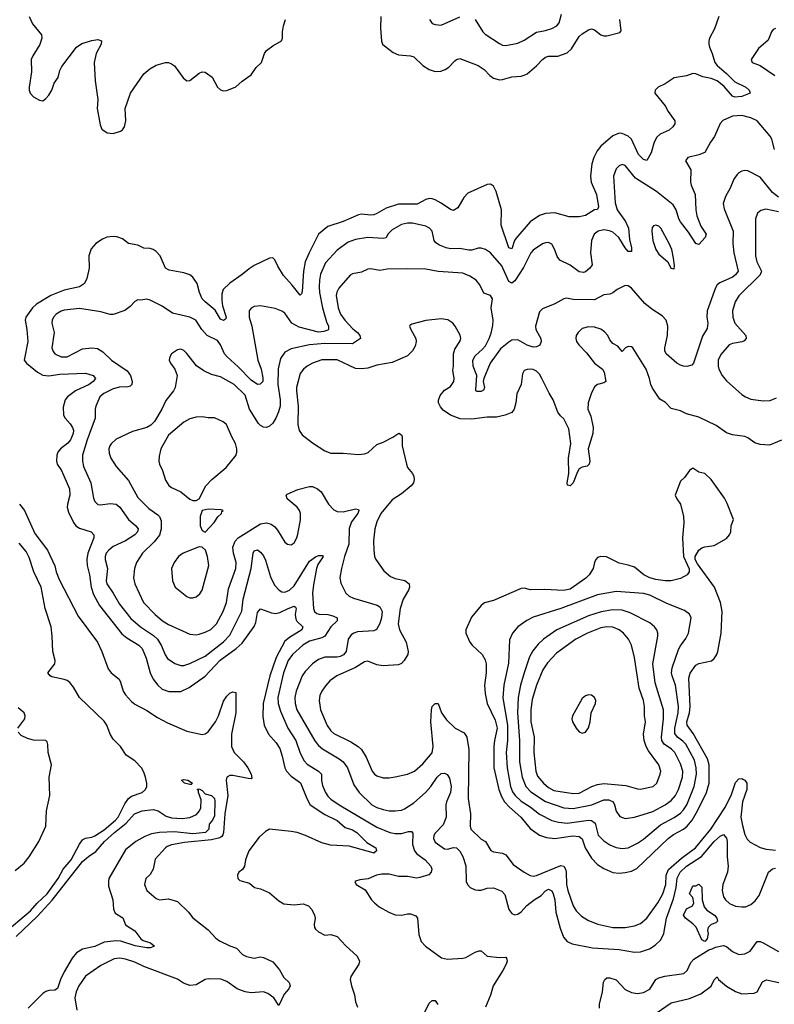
# Model space of a CAD drawing. Header units: inches. Extents: x 1834610 to 2027685, y 642842 to 774116.
# Tile 477 of 632: x 1952580 to 1957502, y 742149 to 748570. Entities that reach past the tile are written whole.
import ezdxf

# ---------------------------------------------------------------- set-up
doc = ezdxf.new("R2010")
doc.units = ezdxf.units.IN
doc.header["$MEASUREMENT"] = 0
doc.layers.add('B9754', color=7, linetype='Continuous')

msp = doc.modelspace()

# ---------------------------------------------------------------- linework, layer by layer
at = {"layer": 'B9754', "color": 5}
for points, elevation in [([(1957141, 748590), (1957111.7, 748510), (1957079.4, 748450), (1957075.5, 748430), (1957074.2, 748410), (1957079.8, 748390), (1957097.8, 748350), (1957115.2, 748290), (1957130, 748270.2), (1957190, 748219.2), (1957244.2, 748164.2), (1957315.6, 748130), (1957338.9, 748110), (1957345.5, 748090), (1957290, 748067.8), (1957243.8, 748063.8), (1957228.7, 748070), (1957174.8, 748134.8), (1957130, 748169.9), (1957090, 748185.4), (1957037.1, 748197), (1956990, 748217.3), (1956970, 748218.8), (1956930, 748204.2), (1956850, 748189.7), (1956790, 748151.1), (1956743.8, 748130), (1956726, 748110), (1956723.1, 748090), (1956790, 748008.5), (1956810.2, 747970), (1956852.8, 747910), (1956853.7, 747890), (1956841.2, 747870), (1956816.5, 747850), (1956757, 747823), (1956735.6, 747804.4), (1956718.5, 747770), (1956698.1, 747701.9), (1956670, 747652), (1956650, 747657.4), (1956615.8, 747690), (1956570, 747790.8), (1956548.2, 747810), (1956510, 747827.3), (1956490, 747829), (1956450, 747812.3), (1956370, 747743.9), (1956346.2, 747713.9), (1956324.1, 747670), (1956311.9, 747630), (1956303.7, 747550), (1956307.2, 747510), (1956341.4, 747430), (1956355.6, 747350), (1956348.5, 747331.5), (1956330, 747328.8), (1956270, 747291.8), (1956230, 747284.1), (1956164.5, 747284.5), (1956070, 747309.8), (1956010, 747305), (1955970, 747293.8), (1955910, 747251.4), (1955816.8, 747143.2), (1955807.3, 747130), (1955790, 747074.7), (1955770, 747082), (1955767.5, 747087.5), (1955721.2, 747230), (1955722.4, 747330), (1955687.9, 747450), (1955670, 747484.7), (1955650, 747496), (1955630, 747494), (1955502.5, 747437.6), (1955476.8, 747410), (1955437.2, 747342.8), (1955410, 747324.8), (1955390, 747331.5), (1955330, 747373.3), (1955290, 747394.8), (1955270, 747401.7), (1955250, 747402.6), (1955230, 747397.4), (1955172.9, 747367.2), (1955050, 747367.1), (1954970, 747341.5), (1954910, 747304.9), (1954890, 747297.4), (1954870, 747294.7), (1954810, 747300.7), (1954790, 747297.4), (1954690, 747254.4), (1954590, 747220.8), (1954528.6, 747171.4), (1954467.2, 747050), (1954442.1, 746990), (1954432.1, 746930), (1954422.5, 746797.5), (1954418.3, 746781.7), (1954410, 746772.3), (1954358.1, 746838.1), (1954300.7, 746900.7), (1954262.6, 746962.6), (1954244, 747004), (1954230, 747017), (1954210, 747015.1), (1954110, 746966.9), (1954075.6, 746944.4), (1954031.9, 746908.1), (1953950, 746852.4), (1953907.7, 746810), (1953897.6, 746782.4), (1953898.3, 746738.3), (1953903, 746703), (1953927.4, 746630), (1953922.3, 746617.7), (1953910, 746607.7), (1953890, 746616.9), (1953854.7, 746674.7), (1953788.6, 746730), (1953770.9, 746750), (1953752.7, 746790), (1953738, 746850), (1953710, 746889.7), (1953690, 746905.8), (1953650, 746919), (1953555.4, 746935.4), (1953530, 746949.7), (1953495.4, 747030), (1953470, 747057.6), (1953450, 747071.2), (1953430, 747078.3), (1953390, 747079.8), (1953350, 747099.4), (1953290, 747109.8), (1953250, 747139.8), (1953214.2, 747154.3), (1953190, 747156.3), (1953148.8, 747151.2), (1953120.7, 747139.3), (1953077.1, 747110), (1953045.1, 747074.9), (1953030.3, 747030), (1953032.9, 746950), (1953017.1, 746882.9), (1953002.6, 746850), (1952970, 746828.2), (1952870, 746806.5), (1952782.8, 746770), (1952690, 746715.2), (1952662.5, 746690), (1952620.2, 746630), (1952616.5, 746610), (1952627.2, 746550), (1952633.2, 746470), (1952608.8, 746350), (1952624.9, 746330), (1952696.9, 746270), (1952730.9, 746250.9), (1952770, 746247.6), (1952841.5, 746258.5), (1953010, 746264), (1953059.6, 746250), (1953074.2, 746230), (1953058.9, 746210), (1953032.7, 746190), (1952943, 746150), (1952891.6, 746110), (1952876.4, 746090), (1952862.9, 746042.9), (1952866.4, 745990), (1952875.9, 745970), (1952910, 745933.8), (1952925.1, 745910), (1952930.1, 745890), (1952928.3, 745870), (1952910.1, 745830), (1952892.9, 745807.1), (1952845, 745770), (1952828.4, 745750), (1952821.1, 745730), (1952819.7, 745690), (1952825, 745670), (1952851.9, 745630), (1952905, 745510), (1952907.2, 745470), (1952890.9, 745410), (1952890.1, 745390), (1952898, 745358), (1952931, 745290), (1952946, 745270), (1952970, 745253), (1953046.5, 745230), (1953063.2, 745210), (1953062.3, 745190), (1953023.6, 745090), (1953017.5, 745050), (1953020.1, 745010), (1953034.6, 744950), (1953046, 744870), (1953060.7, 744820.7), (1953099.8, 744750), (1953245.3, 744565.3), (1953277.6, 744537.6), (1953356.9, 744490), (1953377.6, 744470), (1953405.4, 744405.4), (1953430.8, 744310), (1953450, 744269.1), (1953480.6, 744230), (1953510, 744204.6), (1953551.8, 744188.2), (1953630, 744189.4), (1953684.7, 744215.3), (1953790, 744287.9), (1953886.6, 744393.4), (1953991.2, 744470), (1954030, 744503.9), (1954110, 744612.4), (1954121.2, 744638.8), (1954130, 744704), (1954150, 744727.2), (1954222.2, 744702.2), (1954250, 744698.1), (1954276.6, 744703.4), (1954330, 744730.6), (1954370, 744744.7), (1954379.1, 744739.1), (1954383.2, 744730), (1954377.7, 744690), (1954380.7, 744660.7), (1954387.2, 744647.2), (1954425.8, 744610), (1954419.2, 744590), (1954338.7, 744541.3), (1954310, 744517.4), (1954253.8, 744410), (1954211.6, 744290), (1954168.8, 744110), (1954165.3, 744025.3), (1954174.1, 743970), (1954202, 743910), (1954253.3, 743853.2), (1954276.4, 743816.4), (1954292.9, 743767.1), (1954310.1, 743690.1), (1954319.8, 743670), (1954350, 743636.8), (1954412.4, 743592.4), (1954452.8, 743490), (1954475.5, 743450), (1954570, 743387.4), (1954650, 743346.4), (1954702.4, 743302.4), (1954750, 743286.3), (1954778.8, 743270), (1954844.5, 743204.4), (1954903, 743170), (1954907.3, 743150), (1954890, 743135.1), (1954884.5, 743135.5), (1954730, 743180.5), (1954606.5, 743186.5), (1954550, 743201.4), (1954444.7, 743250), (1954390, 743268.4), (1954350, 743276.5), (1954210, 743290.9), (1954184.2, 743275.8), (1954141, 743239), (1954074.6, 743150), (1954053.8, 743090), (1954046.7, 743050), (1954032.9, 743027.1), (1954008.2, 743010), (1954001.6, 742990), (1954002, 742970), (1954015.9, 742955.9), (1954079.3, 742939.3), (1954110.5, 742910.5), (1954150, 742902), (1954210, 742874.9), (1954270, 742823.6), (1954303.2, 742803.2), (1954370, 742797.8), (1954430, 742803.5), (1954464.2, 742790), (1954486.3, 742766.3), (1954502.5, 742730), (1954506.8, 742710), (1954499.7, 742670), (1954502.7, 742650), (1954510, 742638.3), (1954530, 742620.9), (1954570, 742600.4), (1954610, 742603.6), (1954650, 742591.8), (1954706.7, 742530), (1954781.5, 742461.5), (1954796.5, 742430), (1954793.1, 742410), (1954740.9, 742330), (1954734.6, 742310), (1954743.2, 742270), (1954764.2, 742210), (1954770, 742164), (1954782.9, 742130)], 420), ([(1952641.7, 748590), (1952662.8, 748542.8), (1952721.3, 748470), (1952723.7, 748450), (1952711.3, 748408.7), (1952665.1, 748334.9), (1952654.3, 748310), (1952656.5, 748230), (1952641.6, 748130), (1952641.3, 748110), (1952648.4, 748090), (1952670, 748066.4), (1952710, 748045.5), (1952730, 748041.6), (1952750, 748054.9), (1952770, 748077.6), (1952788.6, 748110), (1952805.1, 748154.9), (1952830, 748193.4), (1952842, 748238), (1952854.9, 748265.1), (1952950.8, 748390), (1952985.8, 748414.2), (1953050, 748434.8), (1953090, 748439.7), (1953112.5, 748432.5), (1953112, 748410), (1953079, 748350), (1953064.7, 748290), (1953071.3, 748170), (1953090.2, 748050), (1953085, 747990), (1953103.8, 747883.8), (1953115.3, 747855.3), (1953150, 747832.4), (1953190, 747826.8), (1953236.8, 747843.2), (1953250, 747852.2), (1953263.1, 747870), (1953272.8, 747910), (1953266.9, 747990), (1953301.6, 748090), (1953390, 748215.8), (1953429.4, 748250), (1953470, 748272.7), (1953530, 748290.5), (1953550, 748290.4), (1953570, 748281.6), (1953590, 748268.2), (1953646.5, 748190), (1953670, 748171.8), (1953690, 748173.1), (1953750, 748220.9), (1953770, 748230.3), (1953790, 748228.2), (1953835, 748195), (1953870.3, 748130), (1953890, 748111.8), (1953910, 748105.2), (1953932, 748108), (1953989, 748131), (1954030, 748168.7), (1954089.8, 748210.2), (1954122, 748258), (1954157.4, 748290), (1954177.7, 748350), (1954190, 748368.9), (1954230, 748398.9), (1954288.5, 748431.5), (1954295, 748450), (1954294, 748490), (1954299.9, 748530), (1954314, 748570)], 420), ([(1954936.5, 748590), (1954933.8, 748513.8), (1954939.1, 748430), (1954947.3, 748410), (1954958.4, 748398.4), (1955015.9, 748355.9), (1955050, 748340.3), (1955130, 748334.4), (1955150, 748328.1), (1955210.3, 748270), (1955250, 748244.7), (1955290, 748231.1), (1955326.3, 748233.7), (1955355.7, 748244.3), (1955379.7, 748260.3), (1955418.3, 748301.7), (1955430, 748310.3), (1955450, 748316), (1955571.4, 748271.4), (1955610, 748245.4), (1955645.8, 748205.8), (1955670, 748188.1), (1955710, 748178.1), (1955730, 748179.2), (1955790, 748196.6), (1955850, 748201.1), (1955870, 748207.6), (1955890, 748217.6), (1955950, 748269.1), (1955989.3, 748310.7), (1956010, 748325.2), (1956030, 748331.7), (1956090, 748332.9), (1956150, 748354.4), (1956180.4, 748379.6), (1956230, 748459.6), (1956250, 748478.5), (1956290, 748504.6), (1956310, 748510.3), (1956330, 748504.4), (1956370, 748470.4), (1956390, 748464.4), (1956410, 748465.3), (1956494.5, 748485.5), (1956503.2, 748496.8), (1956494, 748570)], 420), ([(1955252.2, 748570), (1955270, 748544.9), (1955290, 748537.6), (1955330, 748534.9), (1955450, 748587.6)], 440), ([(1955551.9, 748571.9), (1955602, 748490), (1955616, 748476), (1955710, 748413.6), (1955730, 748404.4), (1955750, 748402), (1955830, 748416.9), (1955870, 748436), (1955950, 748488.7), (1956010, 748498.6), (1956050, 748512.3), (1956083.1, 748530), (1956099.5, 748550), (1956114, 748606)], 440), ([(1957510, 748511.3), (1957494.6, 748505.4), (1957483, 748490), (1957462.8, 748437.2), (1957399, 748381), (1957351, 748310), (1957358, 748290), (1957410, 748270.4), (1957505.7, 748205.7)], 440), ([(1957502.8, 747722.8), (1957486.8, 747790), (1957475.5, 747810), (1957390, 747910.8), (1957350, 747930.7), (1957290, 747945.6), (1957230, 747940.3), (1957167.3, 747912.7), (1957148.2, 747891.8), (1957112.8, 747807.2), (1957085.3, 747770), (1957050, 747703.6), (1957010, 747687.3), (1956938, 747670), (1956922, 747650), (1956957.6, 747590), (1956955.6, 747510), (1956958.9, 747490), (1956985.3, 747430), (1956990.6, 747330.6), (1956997.6, 747290), (1957023.2, 747223.2), (1957058.9, 747170), (1957052, 747150), (1957010, 747103.7), (1956990, 747109.6), (1956943.5, 747183.5), (1956890, 747252.3), (1956880.2, 747270), (1956863, 747330), (1956842.9, 747362.9), (1956734, 747450), (1956597.1, 747537), (1956530, 747618.3), (1956510, 747625.4), (1956490, 747616.4), (1956470, 747596.3), (1956452.4, 747550), (1956464.2, 747375.9), (1956478.3, 747330), (1956532.6, 747252.6), (1956551.2, 747210), (1956557.1, 747137.1), (1956570, 747081), (1956570, 747059), (1956550, 747057.7), (1956530, 747081.8), (1956488.9, 747148.9), (1956450, 747183), (1956426.4, 747193.6), (1956390, 747199.9), (1956352.4, 747190), (1956326.9, 747170), (1956309.4, 747130), (1956304.1, 747050), (1956315, 746970), (1956299, 746950), (1956270, 746926.4), (1956257.9, 746922.1), (1956230, 746924.7), (1956170, 746968.4), (1956102.5, 747002.5), (1956084.9, 747024.9), (1956070, 747069.3), (1956050, 747105.1), (1956030, 747116.4), (1956010, 747114.5), (1955990, 747107.1), (1955930, 747067.3), (1955913.8, 747050), (1955866.8, 746953.2), (1955810, 746866.8), (1955790, 746850.8), (1955770, 746861.5), (1955724.1, 746964.1), (1955650, 747049.7), (1955618, 747070), (1955590, 747079.1), (1955570, 747079.8), (1955530, 747067.4), (1955510, 747066.2), (1955450, 747077), (1955390, 747076.4), (1955362.1, 747082.1), (1955318.4, 747098.4), (1955294.2, 747114.2), (1955283.7, 747130), (1955269.8, 747190), (1955253.5, 747210), (1955230, 747223.5), (1955142, 747242), (1955110, 747241.9), (1955070, 747233.4), (1955010, 747199.8), (1954981.1, 747170), (1954970, 747146.6), (1954950, 747142), (1954850, 747149), (1954770, 747136.4), (1954722.2, 747117.8), (1954650, 747067.7), (1954574.9, 746985.1), (1954541.9, 746910), (1954534.5, 746870), (1954533, 746827), (1954535.6, 746790), (1954555.1, 746690), (1954580.2, 746600.2), (1954593.4, 746570), (1954595, 746550), (1954590, 746545.5), (1954564.8, 746535.2), (1954530, 746532.5), (1954403.8, 746563.8), (1954355.8, 746590), (1954310, 746655.8), (1954290, 746669.7), (1954246.7, 746686.7), (1954150, 746703.5), (1954110, 746698.7), (1954090, 746689.4), (1954076.4, 746670), (1954076.9, 746630), (1954094, 746570), (1954133.8, 746350), (1954154.4, 746290), (1954165, 746235), (1954165, 746210), (1954148.2, 746191.8), (1954130, 746191.6), (1954090, 746219), (1954005.1, 746305.1), (1953933, 746370), (1953916.3, 746390), (1953890, 746449.7), (1953870, 746477.7), (1953803.1, 746510), (1953768.7, 746548.7), (1953728.3, 746610), (1953690.5, 746630.5), (1953576.5, 746656.5), (1953510, 746701.6), (1953430, 746740.9), (1953410, 746746.6), (1953370, 746740.9), (1953350, 746742.7), (1953330, 746732.3), (1953300.5, 746699.5), (1953266.3, 746673.7), (1953190, 746647.6), (1953170, 746647.8), (1953110, 746664), (1952970, 746685.4), (1952870, 746675.8), (1952850, 746669.8), (1952817.8, 746650), (1952800.2, 746630), (1952791.3, 746610), (1952790.2, 746590), (1952803.9, 746530), (1952789.4, 746430), (1952795.2, 746410), (1952810, 746390.3), (1952850, 746371.1), (1952888.7, 746370), (1952990, 746422.7), (1953050.4, 746430.4), (1953086.3, 746426.3), (1953122.6, 746402.6), (1953178.4, 746350), (1953280.7, 746280.7), (1953302.8, 746250), (1953314.2, 746210), (1953311.6, 746190), (1953300.2, 746179.8), (1953285.2, 746174.8), (1953230, 746172.2), (1953190, 746161.3), (1953127.6, 746132.4), (1953102.2, 746110), (1953075.8, 746050), (1953071.4, 746030), (1953071.2, 745970), (1953019.2, 745830), (1952989.4, 745730), (1952989.4, 745690), (1952996.2, 745656.2), (1953043.5, 745550), (1953061.8, 745450), (1953070, 745426.7), (1953090, 745408.9), (1953106.1, 745406.1), (1953170, 745414.5), (1953210, 745409.4), (1953234, 745390), (1953289.2, 745309.3), (1953336.5, 745270), (1953352.4, 745250), (1953349.2, 745230), (1953330.2, 745210), (1953270, 745171.3), (1953190, 745133.5), (1953160.3, 745110), (1953143.9, 745090), (1953136.9, 745070), (1953136.5, 745050), (1953151.8, 744990), (1953143.5, 744910), (1953148.6, 744890), (1953189.4, 744830), (1953230, 744757.6), (1953304.8, 744664.8), (1953367.6, 744610), (1953452.9, 744552.9), (1953477.7, 744530), (1953505.7, 744485.7), (1953527.7, 744427.7), (1953544.8, 744404.8), (1953591.6, 744371.6), (1953630, 744358.2), (1953650, 744358.8), (1953690, 744371.6), (1953790, 744419.5), (1953910, 744512.5), (1953950, 744555.6), (1954027.8, 744712.2), (1954038.1, 744790), (1954089.9, 744990), (1954103.7, 745090), (1954110, 745106), (1954130, 745111.5), (1954150, 745096.5), (1954170, 745073.2), (1954184.2, 745044.2), (1954216.8, 744936.8), (1954243, 744883), (1954271.8, 744850), (1954290, 744839.3), (1954310, 744836.8), (1954340.4, 744850), (1954370, 744877.1), (1954470, 745038.1), (1954510, 745067.6), (1954530, 745074.8), (1954555.5, 745075.5), (1954559.5, 745070), (1954524.2, 745015.7), (1954515.6, 744990), (1954495.5, 744884.5), (1954490.5, 744830), (1954496, 744730), (1954503.2, 744710), (1954517.8, 744697.8), (1954533.3, 744693.3), (1954590, 744690.7), (1954622.3, 744682.3), (1954650.3, 744670), (1954651.1, 744650), (1954609.7, 744610.3), (1954570, 744549.8), (1954550, 744538.4), (1954470, 744516.2), (1954427.2, 744490), (1954360.1, 744430), (1954331.3, 744390), (1954300.1, 744310), (1954264.7, 744150), (1954266.4, 744110), (1954280.5, 744060.5), (1954328.1, 743950), (1954380.4, 743870), (1954410, 743785.7), (1954435.5, 743735.5), (1954455, 743715), (1954529.6, 743669.7), (1954549.4, 743650), (1954549.1, 743609.1), (1954554.9, 743574.9), (1954574.5, 743530), (1954590, 743507), (1954610, 743487.2), (1954662.8, 743450), (1954910, 743304.1), (1954995.3, 743270), (1955030, 743262), (1955070, 743262.8), (1955116.1, 743276.1), (1955136.4, 743276.4), (1955143.8, 743263.8), (1955142.9, 743190), (1955155.5, 743150), (1955171.3, 743130), (1955225.2, 743090), (1955261.5, 743050), (1955267.8, 743030), (1955263.6, 743010), (1955247.6, 742992.4), (1955190, 742974.6), (1955170, 742972), (1955110, 742982), (1955050, 742982.8), (1954990, 742997.1), (1954942, 742998), (1954907.7, 742990), (1954853.7, 742966.3), (1954798.8, 742961.2), (1954770, 742952.7), (1954766, 742950), (1954774.8, 742930), (1954834.3, 742894.3), (1954874.6, 742830), (1954893.4, 742810), (1954925, 742785), (1954988.8, 742748.8), (1955030, 742732.7), (1955069.7, 742730.3), (1955110, 742738.4), (1955130, 742737.6), (1955164.9, 742724.9), (1955174, 742710), (1955184.2, 742604.2), (1955198.9, 742558.9), (1955226.8, 742526.8), (1955332.2, 742452.2), (1955370, 742442.7), (1955470, 742448.8), (1955490, 742454.3), (1955550, 742489.1), (1955577.3, 742497.3), (1955590, 742496.5), (1955630, 742461.7), (1955710, 742453.4), (1955750, 742456.3), (1955756.3, 742450), (1955759.1, 742430), (1955752.7, 742410), (1955732, 742370), (1955667.9, 742270), (1955651.6, 742208.4), (1955617.3, 742130)], 440), ([(1957530, 747412.3), (1957490, 747443), (1957410, 747543.1), (1957330, 747585.1), (1957310, 747586.9), (1957290, 747582.4), (1957270, 747571.6), (1957259.9, 747560.1), (1957238.9, 747530), (1957214.9, 747470), (1957183.2, 747416.8), (1957169.2, 747370), (1957175.5, 747335.5), (1957234.8, 747190), (1957231.8, 747110), (1957237.8, 747050), (1957266.2, 746930), (1957250, 746905.2), (1957228.9, 746890), (1957146.7, 746853.3), (1957130, 746839.7), (1957118.7, 746821.3), (1957063.5, 746670), (1957061.2, 746630), (1957068.1, 746590), (1957063.8, 746556.2), (1957034.9, 746505.1), (1956976, 746330), (1956963.7, 746316.3), (1956932.1, 746307.9), (1956910, 746309.1), (1956890, 746316.8), (1956867.1, 746330), (1956797.2, 746390), (1956788, 746410), (1956787.9, 746430), (1956805.8, 746510), (1956808.1, 746570), (1956796.8, 746610), (1956770, 746638.9), (1956702.7, 746682.7), (1956658, 746718), (1956570, 746818.3), (1956550, 746833.5), (1956530, 746835.6), (1956477.6, 746810), (1956450, 746787.8), (1956430, 746778.7), (1956390, 746775.4), (1956330, 746742.5), (1956190, 746743.9), (1956147.2, 746752.8), (1956130, 746749.6), (1956070, 746716.9), (1955990, 746683.6), (1955970, 746664), (1955944.2, 746570), (1955947.3, 746550), (1955978.7, 746490), (1955980.9, 746470), (1955971.8, 746448.2), (1955950, 746435.8), (1955930, 746433.4), (1955890, 746447.1), (1955830, 746482.7), (1955790, 746479.9), (1955770, 746466), (1955717.2, 746422.8), (1955648.5, 746330), (1955607, 746230), (1955603.1, 746210), (1955612.6, 746170), (1955605.8, 746154.1), (1955590, 746145.8), (1955564.4, 746144.4), (1955556, 746150), (1955555.5, 746155.5), (1955561, 746250), (1955538.2, 746310), (1955535.8, 746350), (1955550, 746377.4), (1955599.6, 746420.4), (1955617.8, 746442.2), (1955642.2, 746490), (1955654.3, 746525.7), (1955665.1, 746574.9), (1955667.3, 746610), (1955654.4, 746690), (1955664.8, 746750), (1955650.8, 746770), (1955606.9, 746786.9), (1955581.1, 746841.1), (1955557.7, 746870), (1955517.1, 746897.2), (1955470, 746916.8), (1955310, 746927.6), (1955230, 746943.1), (1955106, 746946), (1954977.1, 746942.9), (1954930, 746934.8), (1954870, 746946), (1954850, 746941.7), (1954810, 746923.5), (1954750, 746912.4), (1954736.6, 746903.4), (1954662.2, 746817.8), (1954648.1, 746791.9), (1954643.9, 746770), (1954657.7, 746690), (1954673.1, 746650), (1954700.2, 746610), (1954754, 746554), (1954784, 746530), (1954798.8, 746510), (1954802, 746490), (1954750, 746455.3), (1954570, 746458.4), (1954470.6, 746449.4), (1954350, 746422.9), (1954310, 746402), (1954280.5, 746359.5), (1954266.8, 746293.2), (1954263.3, 746190), (1954278.2, 746090), (1954278.5, 746050), (1954268.2, 746011.8), (1954250, 745971), (1954230, 745939.1), (1954210, 745918.5), (1954190, 745911), (1954170, 745913.3), (1954150, 745923.5), (1954137, 745937), (1954079.2, 746030), (1954050, 746121), (1953979.1, 746190), (1953890, 746240.3), (1953830, 746255.5), (1953780.7, 746280.7), (1953733.4, 746313.4), (1953670, 746391.8), (1953650, 746411.8), (1953630, 746420.7), (1953610, 746417.6), (1953570.6, 746390), (1953559.5, 746370), (1953555.8, 746350), (1953564.4, 746330), (1953592.4, 746290), (1953606.4, 746250), (1953594, 746170), (1953583.7, 746150), (1953532.9, 746087.1), (1953506.7, 746030), (1953459.2, 745950), (1953434.9, 745925.1), (1953410, 745909.9), (1953316, 745884), (1953210, 745835.1), (1953175.9, 745804.1), (1953166.7, 745790), (1953162, 745770), (1953163.2, 745743.2), (1953174.6, 745710), (1953210, 745656.4), (1953290, 745563.8), (1953350, 745453.7), (1953422.9, 745382.9), (1953481, 745341), (1953490.9, 745330), (1953502.4, 745302.4), (1953502.8, 745250), (1953491, 745209), (1953456.4, 745163.6), (1953381.5, 745090), (1953340.8, 745030), (1953329.1, 744990), (1953321.1, 744930), (1953331.5, 744890), (1953388.1, 744770), (1953463.6, 744690), (1953511.3, 744650), (1953550, 744625.5), (1953690, 744561.8), (1953730, 744559), (1953750, 744562.2), (1953790, 744574.5), (1953826.4, 744593.6), (1953862.5, 744630), (1953906.6, 744710), (1953929.1, 744770), (1953942.9, 744857.1), (1953989.2, 744990), (1953991.2, 745030), (1953973.9, 745090), (1953970.5, 745130), (1953985.7, 745170), (1954004.5, 745190), (1954150, 745281.4), (1954190, 745287.5), (1954219.5, 745279.5), (1954243.4, 745263.4), (1954261.7, 745241.7), (1954310, 745162.8), (1954326, 745150), (1954350, 745144), (1954370, 745158.8), (1954387, 745190), (1954393.6, 745213.6), (1954410.9, 745309.1), (1954410.9, 745350), (1954404.7, 745370), (1954390, 745391.5), (1954324.4, 745444.4), (1954318, 745470), (1954324, 745476), (1954393.4, 745506.6), (1954470, 745526.4), (1954490, 745524.4), (1954523.2, 745510), (1954545.6, 745490), (1954594, 745410), (1954630, 745373.2), (1954650, 745361.4), (1954690, 745359.3), (1954770, 745380.4), (1954790, 745374.8), (1954793, 745370), (1954786, 745350), (1954745.2, 745294.8), (1954728.4, 745251.6), (1954727.5, 745150), (1954698.6, 745070), (1954679.6, 744990), (1954668.9, 744930), (1954674.8, 744894.8), (1954706.4, 744830), (1954728, 744810), (1954756.7, 744796.7), (1954911.1, 744751.1), (1954930, 744740.4), (1954943.2, 744710), (1954940.4, 744670), (1954930, 744631.6), (1954907.7, 744592.3), (1954890, 744585), (1954782.4, 744577.6), (1954758.4, 744570), (1954741.4, 744558.6), (1954722.6, 744530), (1954709.3, 744450), (1954692.2, 744427.8), (1954670, 744416.8), (1954650, 744413.3), (1954570, 744412.2), (1954530, 744397.4), (1954489.1, 744370), (1954441.9, 744318.1), (1954422.9, 744290), (1954382.6, 744190), (1954375.1, 744150), (1954376.6, 744110), (1954388.4, 744068.4), (1954506, 743866), (1954530, 743837.1), (1954555.5, 743815.5), (1954663.1, 743750), (1954690, 743729.1), (1954717.4, 743690), (1954759.4, 743579.4), (1954795.2, 743530), (1954876.5, 743450), (1954910, 743431.5), (1954950, 743419.2), (1954990, 743410.8), (1955029.8, 743410.2), (1955070, 743413.6), (1955090, 743423.9), (1955150, 743461.8), (1955226.5, 743530), (1955262.6, 743570), (1955303.2, 743630), (1955330, 743654), (1955350, 743656.5), (1955367.7, 743647.7), (1955384.5, 743624.4), (1955393.4, 743570), (1955389.4, 743530), (1955363.8, 743470), (1955359.7, 743450), (1955360.7, 743370), (1955341.6, 743318.4), (1955290, 743265.6), (1955281.8, 743250), (1955279.7, 743230), (1955290, 743206.7), (1955350, 743163.2), (1955370, 743159.3), (1955410, 743170.3), (1955430, 743168.8), (1955450, 743147.4), (1955471.5, 743111.5), (1955489.2, 743050.8), (1955493, 742950), (1955502, 742930), (1955519.1, 742910), (1955550, 742895.3), (1955570, 742892.2), (1955590, 742894), (1955630, 742907), (1955670, 742907.2), (1955725.4, 742885.4), (1955745.1, 742865.1), (1955770, 742766.8), (1955790, 742740.5), (1955810, 742732.2), (1955830, 742736.5), (1955850, 742751.7), (1955887.7, 742792.3), (1955935.1, 742830), (1955980.9, 742859.1), (1956010, 742888.9), (1956030, 742900.2), (1956050, 742888.8), (1956059.4, 742870), (1956070.6, 742830), (1956077.4, 742750), (1956105.8, 742645.8), (1956127, 742587), (1956150, 742558), (1956183.8, 742543.8), (1956315.9, 742515.9), (1956490, 742506.2), (1956590, 742488.1), (1956630, 742490.2), (1956689, 742511), (1956725.7, 742534.3), (1956761.7, 742570), (1956780.7, 742610), (1956798.9, 742710), (1956843.9, 742836.1), (1956861.2, 742910), (1956869.4, 742970.6), (1956887.3, 743010), (1956930, 743049.7), (1957027.5, 743112.5), (1957110, 743210.1), (1957150, 743245.4), (1957170, 743255.6), (1957190, 743232.7), (1957194.8, 743210), (1957194, 743110), (1957200.7, 743050), (1957196.5, 743010), (1957167.4, 742930), (1957162, 742890), (1957171.7, 742850), (1957183.8, 742830), (1957210, 742805), (1957250, 742788.6), (1957290, 742783.5), (1957314.8, 742785.2), (1957350, 742799.3), (1957377.2, 742822.8), (1957402.6, 742857.4), (1957464.2, 743010), (1957490, 743031.9), (1957510, 743036.8)], 460), ([(1957530, 747317.6), (1957446.8, 747333.2), (1957414.4, 747325.6), (1957392.3, 747307.7), (1957380.7, 747270), (1957379.3, 747030), (1957388.9, 746990), (1957419.8, 746930), (1957410, 746905.8), (1957270.1, 746769.9), (1957246.7, 746730), (1957230.2, 746670), (1957231.4, 746630), (1957245.5, 746590), (1957316, 746510), (1957319.5, 746490), (1957305.5, 746474.5), (1957292.1, 746467.9), (1957230, 746458.4), (1957207, 746450), (1957152.9, 746387.1), (1957135.8, 746350), (1957135.9, 746310), (1957141.1, 746290), (1957162.9, 746250), (1957190, 746214.9), (1957290, 746126.4), (1957314.3, 746110), (1957350, 746095.1), (1957430, 746083.5), (1957474.3, 746085.7), (1957515.8, 746104.2)], 480), ([(1957550, 745828.5), (1957470, 745794.2), (1957410, 745798.7), (1957374.5, 745810), (1957330, 745842.6), (1957310.7, 745850.7), (1957230, 745861.8), (1957190, 745875.9), (1957123.4, 745923.4), (1957010, 745978.3), (1956930, 745998.5), (1956890, 746018.4), (1956830, 746034.8), (1956792.4, 746072.4), (1956755.9, 746095.9), (1956707.1, 746167.2), (1956696.2, 746190), (1956687.2, 746230), (1956665.4, 746290), (1956579, 746430), (1956570, 746437.2), (1956550, 746439), (1956532, 746430), (1956510, 746406), (1956481.2, 746441.2), (1956450, 746457.2), (1956430, 746481.2), (1956416.2, 746510), (1956394.6, 746534.6), (1956370, 746552.1), (1956330, 746564.5), (1956290, 746566.8), (1956250, 746555.3), (1956222.6, 746530), (1956210.3, 746510), (1956207, 746490), (1956212.2, 746470), (1956226.7, 746450), (1956277.8, 746397.8), (1956329.3, 746329.3), (1956380.7, 746290), (1956392.7, 746270), (1956402.8, 746210), (1956390, 746200.9), (1956350, 746189.6), (1956330, 746175.1), (1956306.7, 746130), (1956289.1, 746070), (1956285.5, 746030), (1956305.1, 745985.1), (1956320.9, 745910), (1956319.5, 745870), (1956289.1, 745770), (1956298.9, 745690), (1956294.4, 745670), (1956281.1, 745658.9), (1956249.2, 745650.8), (1956230, 745639.6), (1956218.4, 745621.6), (1956191.3, 745550), (1956169.6, 745529.6), (1956153.2, 745533.2), (1956151.8, 745550), (1956161.2, 745610), (1956160.2, 745710), (1956175.2, 745804.8), (1956161.9, 745901.9), (1956130, 745966.6), (1956107.2, 745987.2), (1956091, 746011), (1956059.8, 746090), (1956033.3, 746133.3), (1955986.4, 746230), (1955970, 746258), (1955950, 746278.3), (1955930, 746288.2), (1955910.4, 746289.6), (1955890.5, 746289.5), (1955870, 746282), (1955860.5, 746259.5), (1955850.3, 746190), (1955823.1, 746130), (1955816.5, 746070), (1955806.3, 746030), (1955790, 746008.6), (1955747.3, 745990), (1955690, 745977.6), (1955630, 745977.7), (1955530, 745964.4), (1955454.1, 745965.9), (1955390, 745991), (1955343.2, 746023.2), (1955323.9, 746043.9), (1955312.6, 746070), (1955312, 746088), (1955322, 746118), (1955350, 746152.6), (1955390, 746177), (1955411.9, 746210), (1955414.2, 746230), (1955405, 746285), (1955410.5, 746310), (1955409.9, 746390.1), (1955418.6, 746421.4), (1955451, 746470), (1955456.9, 746490), (1955453.3, 746513.3), (1955420.5, 746570), (1955405.6, 746590), (1955373, 746613), (1955330, 746618.2), (1955230, 746608.3), (1955136.9, 746583.1), (1955124.7, 746575.3), (1955122, 746570), (1955130.8, 746550), (1955163.1, 746490), (1955166.7, 746470), (1955159.9, 746440.1), (1955142, 746410), (1955110, 746378.5), (1955010, 746334.6), (1954910, 746316.5), (1954850, 746296.5), (1954810, 746292), (1954770, 746295.4), (1954650, 746351.6), (1954550, 746352.2), (1954490.3, 746330), (1954456, 746310), (1954430.3, 746290), (1954410, 746262.9), (1954385.7, 746170), (1954385, 746150), (1954396.1, 746050), (1954393.4, 745930), (1954403.6, 745890), (1954422, 745862), (1954489.5, 745809.5), (1954570, 745757.7), (1954610, 745742), (1954690, 745743.6), (1954790, 745734.2), (1954830, 745738.5), (1954852.5, 745747.5), (1954910, 745799.5), (1954950, 745814.6), (1955013.1, 745846.9), (1955053.7, 745873.7), (1955070, 745862.8), (1955075.8, 745850), (1955073.7, 745790), (1955103, 745670), (1955110.4, 745650), (1955141.7, 745610), (1955150.9, 745590.9), (1955153.4, 745570), (1955148.4, 745550), (1955132.4, 745530), (1955070, 745476.8), (1955010, 745438), (1954936.2, 745350), (1954910, 745295.6), (1954896.3, 745250), (1954888.5, 745171.5), (1954889.3, 745110), (1954895.2, 745070), (1954903.2, 745050), (1954954.5, 744974.5), (1954998.1, 744938.1), (1955030, 744925.7), (1955092.7, 744912.7), (1955120.8, 744890), (1955122.9, 744870), (1955117.1, 744850), (1955082.1, 744790), (1955061, 744730), (1955049.5, 744630), (1955057.7, 744590), (1955101.1, 744510), (1955114.2, 744450), (1955112, 744430), (1955088.4, 744390), (1955070, 744371.6), (1955050, 744363.2), (1954950, 744355.2), (1954910, 744362.5), (1954850, 744386.4), (1954830, 744382.2), (1954770, 744344.3), (1954648.9, 744290), (1954602, 744258), (1954573.8, 744226.2), (1954550.2, 744190), (1954537.9, 744162.1), (1954532.9, 744130), (1954542.6, 744070), (1954586.2, 743966.2), (1954610, 743931.3), (1954630, 743915.3), (1954740.5, 743860.5), (1954787.9, 743830), (1954810, 743810.2), (1954840.3, 743760.3), (1954879.1, 743670), (1954894, 743650), (1954910, 743638.3), (1954950, 743626.3), (1954990, 743625.2), (1955030, 743631.3), (1955110, 743649.1), (1955155.1, 743670), (1955210, 743716.5), (1955270, 743788.8), (1955277.5, 743830), (1955261.1, 743990), (1955267.1, 744070), (1955269.9, 744090.1), (1955289.7, 744110), (1955310.4, 744110), (1955330.8, 744050), (1955363.2, 744003.2), (1955420.2, 743950), (1955478.1, 743918.1), (1955496.1, 743890), (1955510.4, 743810), (1955506, 743490), (1955521, 743390), (1955517.4, 743310), (1955523.7, 743290), (1955590, 743224.9), (1955619.1, 743210), (1955652.5, 743152.5), (1955670, 743143), (1955730, 743134), (1955750, 743122.4), (1955799.3, 743059.3), (1955870, 743011), (1955910, 742989.3), (1955930, 742984.2), (1955950, 742987.6), (1956110, 743053.1), (1956130, 743049.1), (1956140.1, 743030), (1956144.2, 743010), (1956147.5, 742930), (1956156, 742890), (1956189.5, 742790), (1956210, 742759), (1956243.9, 742723.9), (1956290, 742695), (1956350.8, 742670.8), (1956450, 742649.4), (1956530, 742649.3), (1956590, 742659.7), (1956630, 742675.6), (1956670, 742710.2), (1956741.5, 742810), (1956775.1, 742870), (1956795.1, 742930), (1956797.8, 742990), (1956813.1, 743026.9), (1956897.9, 743102.1), (1956988.9, 743170), (1957087.2, 743290), (1957178.6, 743430), (1957220.9, 743510), (1957250, 743594.4), (1957270, 743618), (1957290, 743621.3), (1957297.8, 743617.7), (1957310, 743610.4), (1957322.4, 743590), (1957323.1, 743550), (1957295.5, 743470), (1957284.7, 743370), (1957293.8, 743313.8), (1957310, 743254.9), (1957325.7, 743225.7), (1957345.6, 743205.6), (1957410, 743171.5), (1957450, 743160.6), (1957510, 743153)], 480), ([(1952579.3, 745410), (1952610.4, 745370), (1952678.4, 745218.4), (1952761.1, 745110), (1952808.5, 745008.5), (1952817.5, 744970), (1952838.3, 744918.3), (1952960.5, 744680.5), (1953087.7, 744510), (1953116.2, 744450), (1953156.2, 744336.2), (1953176.9, 744310), (1953229, 744269), (1953238.4, 744250), (1953254.7, 744190), (1953270, 744165.9), (1953310, 744123.2), (1953330, 744106.7), (1953410, 744064.7), (1953478.5, 744018.5), (1953543.8, 743983.8), (1953670.3, 743930), (1953770, 743908.3), (1953790, 743912), (1953810, 743926), (1953857.5, 743990), (1953877.5, 744030), (1953910, 744125.3), (1953930, 744158.7), (1953950, 744177.1), (1953970, 744187.3), (1953990, 744182), (1953990.5, 744050), (1953962.3, 743910), (1953962.1, 743830), (1953979.2, 743790), (1954040.6, 743730), (1954068.5, 743690), (1954090.1, 743650), (1954095, 743625), (1954090, 743619.6), (1954070, 743621.1), (1953970, 743639.9), (1953950, 743639.9), (1953930.9, 743629.1), (1953927.4, 743610), (1953937.6, 743510), (1953917.3, 743390), (1953908.2, 743270), (1953905.6, 743254.4), (1953897.8, 743242.2), (1953885.1, 743234.9), (1953830, 743221.8), (1953655.6, 743204.4), (1953570.6, 743189.4), (1953542.3, 743177.7), (1953530.1, 743169.9), (1953464.5, 743095.5), (1953451, 743029), (1953430, 742994.5), (1953401.6, 742970), (1953394, 742930), (1953410, 742890.7), (1953470, 742838), (1953491.1, 742828.9), (1953550, 742837.4), (1953610, 742818.4), (1953680.2, 742750), (1953710, 742712.4), (1953810, 742634), (1953859.5, 742579.5), (1953883, 742563), (1953949.6, 742529.6), (1953994.4, 742514.4), (1954033.1, 742473.1), (1954059.4, 742459.4), (1954110, 742449.2), (1954150, 742458.9), (1954170, 742454.6), (1954230, 742426.3), (1954273.8, 742373.8), (1954303.4, 742323.4), (1954337.8, 742290), (1954344.2, 742270), (1954335.8, 742250), (1954305, 742215), (1954270, 742140.9), (1954237.6, 742190), (1954199.3, 742219.3), (1954170, 742229.2), (1954090, 742223.7), (1954050, 742229.9), (1953998, 742250), (1953930, 742297.2), (1953892.5, 742312.5), (1953810, 742315.6), (1953789.5, 742310.5), (1953730, 742274.7), (1953690, 742270.3), (1953647.3, 742287.3), (1953610, 742311.7), (1953390, 742395), (1953330, 742423.2), (1953270, 742442.1), (1953230, 742448.6), (1953195.4, 742444.6), (1953110, 742401.6), (1953010, 742332.7), (1952965.7, 742270), (1952947.5, 742230), (1952939.2, 742190), (1952952.6, 742110)], 380), ([(1952470, 742606), (1952650, 742758.9), (1952692.7, 742807.3), (1952757.9, 742870), (1952831.3, 742970), (1952863.1, 743030), (1952915.4, 743090), (1952970, 743194), (1952990, 743221), (1953010, 743231.5), (1953050, 743238.8), (1953070, 743247.6), (1953130, 743287), (1953204.9, 743350), (1953221.8, 743370), (1953264.9, 743455.1), (1953290, 743490.2), (1953310, 743506), (1953378.4, 743530), (1953399.7, 743550), (1953408.3, 743570), (1953409.7, 743590), (1953401.4, 743630), (1953390, 743662), (1953373.3, 743690), (1953330, 743736.9), (1953274.4, 743774.4), (1953238, 743830), (1953190, 743878.6), (1953170.3, 743910.3), (1953147.1, 743970), (1953130, 743994.9), (1952969.6, 744149.6), (1952930, 744216.1), (1952906.4, 744246.4), (1952890, 744259.8), (1952870, 744267.4), (1952790, 744283.5), (1952777.6, 744290), (1952763.6, 744310), (1952808.7, 744370), (1952811.4, 744390), (1952795.4, 744450), (1952792.2, 744550), (1952784.1, 744610), (1952746.1, 744730), (1952719.9, 744870), (1952671.1, 744970), (1952642.3, 745062.3), (1952621.6, 745101.6), (1952576, 745156)], 380), ([(1952568.2, 743950), (1952612.2, 744010), (1952615.1, 744030), (1952608, 744050), (1952570, 744081)], 420), ([(1952550, 743022), (1952610, 743068.9), (1952640.8, 743110), (1952705.4, 743210), (1952749.9, 743310), (1952753.8, 743410), (1952776, 743510), (1952771.9, 743630), (1952786.8, 743710), (1952766, 743790), (1952762.7, 743842.7), (1952759.3, 743859.3), (1952749.3, 743869.3), (1952670, 743871.2), (1952630, 743883), (1952590, 743901.6), (1952570, 743923.7)], 420), ([(1952557.1, 742590), (1952695.7, 742724.3), (1952791.2, 742828.8), (1952990, 743079.5), (1953027.8, 743112.2), (1953075.9, 743144.1), (1953133.5, 743210), (1953198.2, 743270), (1953275, 743330), (1953328.9, 743391.1), (1953378, 743410), (1953450, 743418), (1953483.8, 743410), (1953535.7, 743375.7), (1953570, 743365.5), (1953639.1, 743360.9), (1953690, 743366.3), (1953733.6, 743386.4), (1953753.3, 743410), (1953761.7, 743430), (1953763.1, 743483.1), (1953745.1, 743530), (1953745.6, 743545.6), (1953738, 743550), (1953750, 743553.4), (1953770, 743542.8), (1953790, 743521), (1953830, 743510.8), (1953850, 743490.8), (1953852.9, 743472.9), (1953850, 743378), (1953837, 743350), (1953816.4, 743323.6), (1953812.9, 743290), (1953792.2, 743270), (1953710, 743260.3), (1953590, 743273.7), (1953491.2, 743268.8), (1953440.4, 743259.6), (1953396.4, 743243.6), (1953337.6, 743210), (1953270, 743155.1), (1953162, 742970), (1953158, 742950), (1953160, 742920), (1953187.2, 742830), (1953191.7, 742770), (1953203.4, 742743.4), (1953252, 742712), (1953270, 742666.8), (1953330, 742628.2), (1953370, 742575.3), (1953385.4, 742565.4), (1953434, 742550), (1953456.3, 742530), (1953454.6, 742525.4), (1953430, 742517.6), (1953410, 742517.4), (1953334, 742530), (1953239.9, 742559.9), (1953210, 742562.4), (1953130, 742553.7), (1953070, 742524.6), (1952990, 742508.2), (1952950, 742485.3), (1952921.4, 742450), (1952870, 742360.4), (1952846.3, 742310), (1952827.4, 742252.6), (1952810, 742239.8), (1952770, 742238.2), (1952750, 742232.7), (1952730, 742219.2), (1952635.7, 742124.3)], 360), ([(1956362.6, 742122.6), (1956362.2, 742150), (1956381.1, 742230), (1956387.6, 742292.4), (1956396, 742310), (1956410, 742320.5), (1956430, 742321.3), (1956470, 742308.8), (1956530, 742246), (1956570, 742225.2), (1956610, 742219.1), (1956650, 742225.4), (1956690, 742247.2), (1956729.7, 742310), (1956750, 742321.8), (1956788.3, 742331.7), (1956912, 742350), (1956933.6, 742370), (1956958.7, 742421.3), (1956977.5, 742442.5), (1957075.4, 742504.6), (1957097, 742510), (1957118.2, 742521.8), (1957170, 742531.6), (1957190, 742525.4), (1957230, 742492.9), (1957270, 742473.7), (1957310, 742477), (1957344.2, 742495.8), (1957390, 742559.1), (1957410, 742558.4), (1957430, 742550.2), (1957530, 742492.9)], 440), ([(1956731.8, 742090), (1956830, 742158), (1956950, 742187.2), (1957022.9, 742217.1), (1957090, 742266), (1957110, 742307.3), (1957130, 742326.8), (1957138.4, 742310), (1957190, 742267), (1957250, 742233), (1957290, 742217.8), (1957370, 742221.1), (1957389.6, 742230), (1957424.9, 742295.1), (1957451.7, 742308.3), (1957531.2, 742291.2)], 420), ([(1955197.8, 742050), (1955250, 742155.8), (1955270, 742173.7), (1955290, 742174.4), (1955307.8, 742147.8)], 420)]:
    msp.add_lwpolyline(points, dxfattribs=dict(at, elevation=elevation))
for points, elevation in [([(1956730, 747229.6), (1956715.2, 747224.8), (1956706.6, 747213.4), (1956702.4, 747190), (1956710.7, 747129.3), (1956728.4, 747070), (1956750, 747040.5), (1956806.8, 746990), (1956827.7, 746950), (1956850, 746946), (1956852.3, 746967.7), (1956845.2, 747014.8), (1956833.3, 747070), (1956816.9, 747110), (1956761.3, 747210), (1956750, 747222.4)], 460), ([(1953770, 745980.5), (1953730, 745978), (1953690, 745966.4), (1953650, 745944.2), (1953550, 745859.6), (1953501.3, 745770), (1953490, 745724), (1953487.5, 745690), (1953492.2, 745670), (1953511.2, 745630), (1953530, 745567.7), (1953552.6, 745532.6), (1953570, 745519.5), (1953631.3, 745491.3), (1953690, 745442.8), (1953710, 745434.8), (1953730, 745434.8), (1953750, 745444.7), (1953794.7, 745530), (1953833, 745570), (1953927.1, 745650), (1953991.1, 745730), (1953995.8, 745750), (1953996.9, 745770), (1953986.7, 745806.7), (1953962.7, 745850), (1953928.9, 745928.9), (1953908, 745948), (1953850, 745973.7), (1953810, 745973.5)], 480), ([(1956970, 745645.2), (1956950, 745629.3), (1956916.7, 745583.3), (1956890, 745560.9), (1956856.4, 745470), (1956865.7, 745445.7), (1956890.3, 745410.3), (1956910.2, 745330.2), (1956912.5, 745287.5), (1956904.2, 745190), (1956910.7, 745070), (1956947.9, 744987.9), (1956948, 744970), (1956933.4, 744950), (1956890, 744925.3), (1956830.2, 744909.8), (1956790.1, 744909.8), (1956730, 744918), (1956690, 744929.9), (1956652, 744950), (1956590, 744999.1), (1956550, 745012.6), (1956490, 745024.7), (1956406.9, 745066.9), (1956370, 745069.7), (1956350, 745062.4), (1956337.6, 745050), (1956328.7, 745030), (1956320.3, 744990), (1956294.9, 744950), (1956272.6, 744927.4), (1956170, 744856.6), (1956127.1, 744847.1), (1956005.8, 744854.2), (1955911.5, 744851.5), (1955870, 744861.6), (1955850, 744859.6), (1955670, 744782), (1955612.9, 744767.1), (1955590, 744749.7), (1955526.4, 744673.6), (1955489.2, 744590), (1955490.3, 744570), (1955516.9, 744510), (1955530.3, 744490), (1955595.9, 744430), (1955616.1, 744396.1), (1955623.7, 744370), (1955623.3, 744310), (1955611.5, 744230), (1955615.4, 744175.4), (1955629.5, 744110), (1955681, 744001), (1955694.4, 743950), (1955676.6, 743870), (1955672.3, 743830), (1955672.8, 743690), (1955705.5, 743550), (1955723.5, 743503.5), (1955742.5, 743470), (1955774, 743434), (1955848.4, 743368.4), (1955910, 743296.1), (1955970, 743250.9), (1956016.4, 743236.4), (1956070, 743229.6), (1956187.7, 743247.7), (1956230, 743242.7), (1956247.9, 743227.9), (1956269.4, 743169.4), (1956310, 743101.8), (1956350, 743060.6), (1956390, 743033.8), (1956450, 743008.3), (1956490, 743004.2), (1956530, 743008.4), (1956570, 743017.1), (1956604.7, 743035.3), (1956810, 743230.1), (1956843.7, 743256.3), (1956910, 743291), (1956933.9, 743310), (1956965.9, 743350), (1957000.7, 743410), (1957059.9, 743530), (1957077.9, 743590), (1957077.6, 743710), (1957067.6, 743750), (1956974, 743914), (1956934.3, 743970), (1956932.1, 743990), (1956948.6, 744050), (1956954.5, 744090), (1956944.1, 744275.9), (1956952.6, 744307.4), (1956990, 744359.3), (1957010, 744371.8), (1957091.8, 744388.2), (1957110, 744403.8), (1957126.4, 744430), (1957134.2, 744450), (1957155.9, 744570), (1957163.2, 744710), (1957151.4, 744770), (1957113.2, 744870), (1957001.1, 745021.1), (1956986.6, 745050), (1956985.2, 745070), (1957009.4, 745110), (1957030, 745125.5), (1957050, 745132.9), (1957110, 745139.6), (1957190, 745186.3), (1957210.9, 745210), (1957217.7, 745230), (1957220.7, 745270), (1957235.1, 745310), (1957194.9, 745414.9), (1957176.9, 745450), (1957090, 745571.6), (1957050, 745611.2), (1957010, 745619.7)], 520), ([(1953810, 745377.2), (1953770, 745368), (1953757.3, 745330), (1953757.3, 745270), (1953770, 745238), (1953790, 745226.8), (1953849, 745290), (1953871.9, 745328.1), (1953895.3, 745350), (1953898, 745362), (1953906, 745370), (1953894, 745374)], 480), ([(1953750, 745132.7), (1953646.8, 745090), (1953616.3, 745070), (1953588.4, 745030), (1953570.4, 744989.6), (1953577, 744910), (1953594.9, 744870), (1953670, 744808.5), (1953690, 744799.5), (1953710, 744798.4), (1953730, 744806), (1953754.1, 744825.9), (1953769.6, 744850), (1953814.3, 745010), (1953805.1, 745070), (1953791.8, 745110), (1953770, 745129.3)], 480), ([(1956470, 744840.8), (1956350, 744818.5), (1956110, 744729.3), (1955930, 744673.8), (1955888.1, 744651.9), (1955828.5, 744610), (1955795.3, 744570), (1955774.3, 744525.7), (1955767.3, 744372.7), (1955738.1, 744230), (1955732.3, 744147.7), (1955762.2, 743970), (1955762.5, 743870), (1955753.3, 743790), (1955759, 743690), (1955782.1, 743570), (1955795, 743535), (1955811.2, 743510), (1955850, 743473.7), (1955910, 743435.5), (1955970, 743387.5), (1956050, 743347.6), (1956095.5, 743335.5), (1956150, 743330.1), (1956289.5, 743349.5), (1956310, 743348.1), (1956332.7, 743330), (1956352.7, 743252.7), (1956390, 743214.7), (1956430, 743188.3), (1956470, 743172), (1956510, 743163.8), (1956550, 743168.4), (1956610, 743199), (1956650, 743225.7), (1956759.9, 743319.9), (1956850, 743366.1), (1956890, 743395.9), (1956910, 743416.6), (1956931.2, 743448.8), (1956980.1, 743570), (1956995, 743650), (1956993.3, 743690), (1956981, 743741), (1956924.5, 743844.5), (1956905.5, 743865.5), (1956870, 743891.8), (1956854.2, 743914.2), (1956852.5, 743950), (1956875.2, 744050), (1956877.8, 744090), (1956857.1, 744230), (1956835, 744290), (1956832.6, 744310), (1956836.7, 744343.3), (1956877.4, 744462.6), (1956890, 744487.2), (1956925.4, 744534.6), (1956943.5, 744570), (1956960.5, 744670), (1956950, 744692), (1956916, 744716), (1956802, 744762), (1956690, 744816.5), (1956650, 744826.6)], 540), ([(1956450, 744720.7), (1956372.5, 744707.5), (1956290, 744682), (1956083.6, 744590), (1955996.5, 744530), (1955962, 744498), (1955926.2, 744453.8), (1955905.7, 744414.3), (1955870.7, 744310), (1955847.1, 744230), (1955831.9, 744150), (1955826.6, 744050), (1955840.5, 743870), (1955841.2, 743730), (1955857, 743630), (1955880.4, 743570), (1955914.6, 743534.6), (1956010.4, 743470.4), (1956130, 743430.6), (1956190, 743424.6), (1956311.1, 743448.9), (1956390, 743481.6), (1956422.7, 743482.7), (1956450.2, 743470), (1956460.2, 743450), (1956470, 743408.2), (1956494.3, 743374.3), (1956530, 743360.2), (1956590, 743369.3), (1956710, 743406), (1956791.1, 743448.9), (1956830, 743477.8), (1956857.4, 743510), (1956877.5, 743550), (1956903, 743630), (1956904.7, 743670), (1956890, 743716.4), (1956853.3, 743790), (1956831.8, 743811.8), (1956784.3, 743844.3), (1956768.3, 743870), (1956766.4, 743890), (1956779.6, 744010), (1956779.1, 744070), (1956725.2, 744245.2), (1956709.2, 744370), (1956741.7, 744550), (1956741.7, 744570), (1956735.1, 744590), (1956721.7, 744610), (1956690, 744637.2), (1956561.7, 744701.8), (1956510, 744718)], 560), ([(1956410, 744611), (1956370, 744603.6), (1956282.8, 744570), (1956208.2, 744530), (1956082.3, 744437.7), (1956023.7, 744376.3), (1955992.5, 744330), (1955950.1, 744229.9), (1955922.8, 744137.2), (1955914.2, 744070), (1955914.7, 743990), (1955936.8, 743890), (1955934.1, 743790), (1955946.3, 743670), (1955957.2, 743637.2), (1955995.8, 743590), (1956030, 743562.5), (1956063.6, 743543.6), (1956190, 743524.4), (1956230, 743526.1), (1956311.5, 743568.5), (1956350, 743582.1), (1956390, 743589.6), (1956534.8, 743574.8), (1956610, 743553.1), (1956630, 743551.7), (1956690, 743563.6), (1956712, 743570), (1956735.8, 743590), (1956758.5, 743650), (1956761.7, 743670), (1956749.7, 743710), (1956681.4, 743801.4), (1956666.4, 743830), (1956653.3, 743870), (1956648.6, 743910), (1956662.5, 743990), (1956655.4, 744030), (1956655.9, 744090), (1956648.1, 744130), (1956621.3, 744210), (1956590.9, 744410.9), (1956571.2, 744490), (1956552, 744530), (1956519.4, 744570), (1956490, 744591.2), (1956450, 744608.5)], 580), ([(1956290, 744166), (1956270, 744159.3), (1956250, 744142.7), (1956184.9, 744030), (1956182.4, 744010), (1956186.4, 743990), (1956210, 743950.3), (1956230, 743926.4), (1956250, 743916.4), (1956270, 743924.4), (1956290, 743951), (1956300.5, 743990), (1956307, 744050), (1956336, 744110), (1956337.2, 744130), (1956329.4, 744149.4), (1956310, 744165.2)], 620), ([(1953697.5, 743582.5), (1953690, 743582.9), (1953654, 743590), (1953635.3, 743610), (1953650, 743614.9), (1953676, 743610), (1953706, 743590)], 360), ([(1957050, 742558), (1957030, 742568), (1956991.9, 742651.9), (1956970, 742674), (1956922, 742710), (1956909.7, 742729.7), (1956930, 742771), (1956968, 742790), (1956978, 742810), (1956970, 742846), (1956949.6, 742869.6), (1956970, 742922), (1956990, 742922), (1957010, 742931), (1957030, 742912), (1957031.5, 742830), (1957043.9, 742783.9), (1957061.5, 742761.5), (1957112, 742730), (1957127.3, 742710), (1957132.2, 742690), (1957120.7, 742679.3), (1957090.5, 742669.5), (1957071, 742650), (1957066.8, 742630), (1957070.8, 742610), (1957063.6, 742576.4)], 440)]:
    msp.add_lwpolyline(points, close=True, dxfattribs=dict(at, elevation=elevation))

doc.saveas('drawing.dxf')
